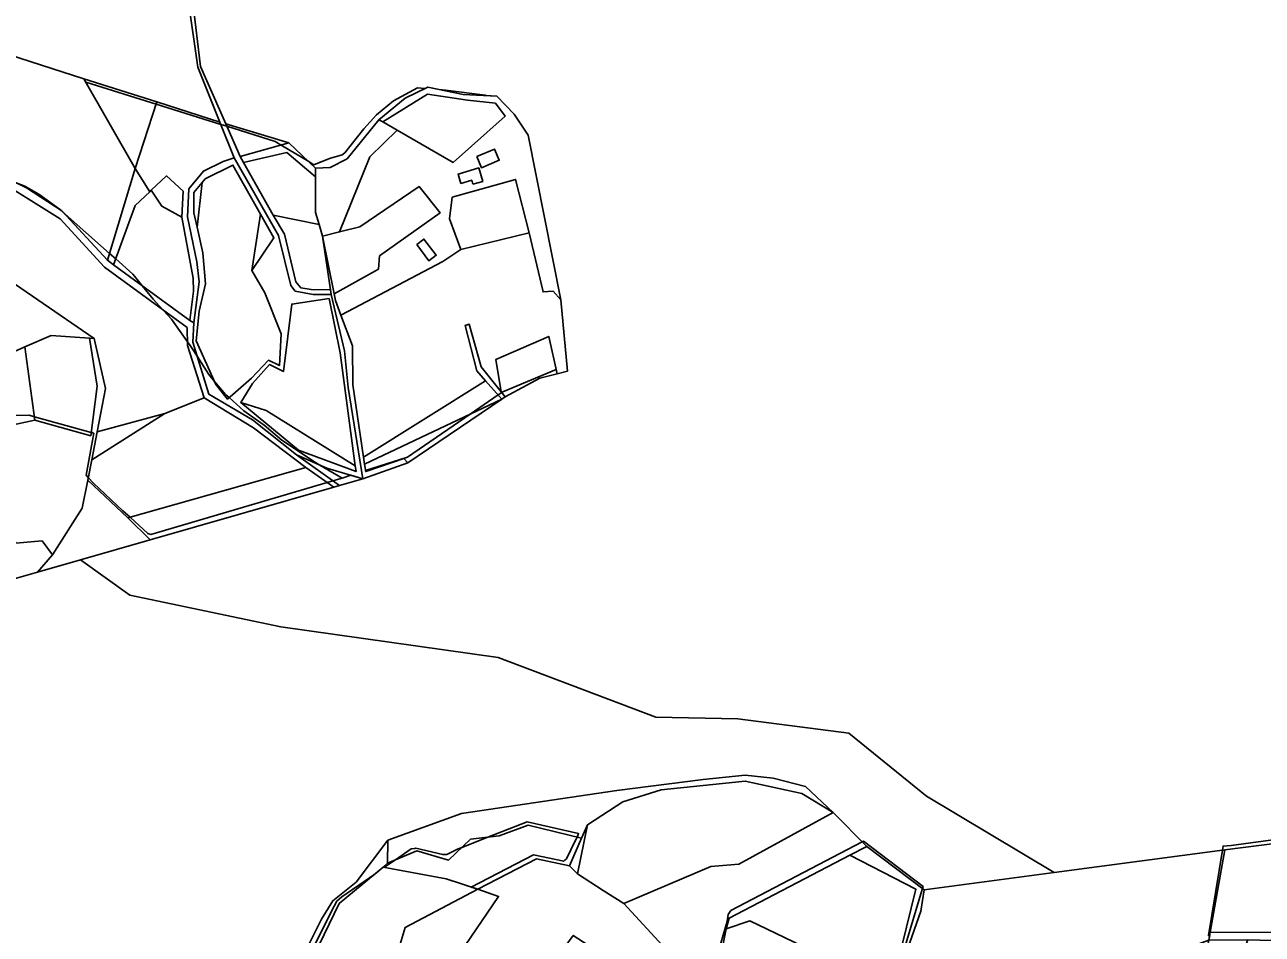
# Model space of a CAD drawing. Extents: x -477304 to -465429, y -1159113 to -1149210.
# Drawn here: x -470905 to -470157, y -1154555 to -1154006 of the extents above; entities that cross this region are included whole.
import ezdxf

# ---------------------------------------------------------------- set-up
doc = ezdxf.new("R2010")
doc.units = 0
for name, color, linetype in [('BPEJ_s', 7, 'Continuous'), ('orna_s', 7, 'Continuous'), ('PUPFL_s', 7, 'Continuous'), ('trav_porost_s', 7, 'Continuous')]:
    doc.layers.add(name, color=color, linetype=linetype)

msp = doc.modelspace()

# ---------------------------------------------------------------- linework, layer by layer
at = {"layer": 'BPEJ_s'}
for points in [[(-470940.38, -1154015.58), (-470868.93, -1154038.48), (-470867.82, -1154040.43), (-470825.36, -1154053.74), (-470786.34, -1154065.97), (-470784.63, -1154066.5), (-470782.68, -1154067.11), (-470753.39, -1154076.29), (-470749.81, -1154078.45), (-470733.14, -1154088.48), (-470730.04, -1154090.34), (-470720.67, -1154086.49), (-470713.02, -1154084.37), (-470711.32, -1154083.09), (-470699.84, -1154068.64), (-470692.19, -1154060.14), (-470682, -1154051.86), (-470667.55, -1154044), (-470662.75, -1154044.36), (-470661.17, -1154043.6), (-470654.33, -1154044.99), (-470650.55, -1154045.27), (-470626.54, -1154048.25), (-470626.11, -1154048.65), (-470619.5, -1154048.99), (-470609.02, -1154059.86), (-470600.62, -1154072.42), (-470580.92, -1154171.93), (-470576.82, -1154214.91), (-470583.17, -1154216.56), (-470583.75, -1154213.92), (-470615.91, -1154227.37), (-470616.58, -1154227.82), (-470618.76, -1154229.32), (-470635.58, -1154240.86), (-470673.5, -1154266.89), (-470698.87, -1154274.98), (-470698.77, -1154275.62), (-470675.65, -1154267.63), (-470673.25, -1154270.22), (-470700.45, -1154279.94), (-470707.69, -1154277.8), (-470712.99, -1154279.49), (-470726.38, -1154271.7), (-470729.17, -1154270.07), (-470749.35, -1154256.69), (-470760.19, -1154247.55), (-470772.3, -1154238.84), (-470781.24, -1154230.93), (-470783.35, -1154229.07), (-470790.04, -1154221.12), (-470793.55, -1154216.95), (-470800.53, -1154205.96), (-470803.53, -1154201.23), (-470805.19, -1154198.9), (-470806.39, -1154197.22), (-470816.07, -1154183.6), (-470820.85, -1154178.36), (-470821.21, -1154177.96), (-470827.12, -1154171.48), (-470833.59, -1154163.57), (-470838.4, -1154157.68), (-470839.44, -1154156.4), (-470849.77, -1154147.23), (-470853.52, -1154143.9), (-470882.12, -1154118.49), (-470882.26, -1154118.36), (-470882.48, -1154118.16), (-470883.21, -1154117.51), (-470896.17, -1154108.16), (-470904.67, -1154103.28), (-470910.92, -1154100.81)], [(-470940.38, -1154015.58), (-470868.93, -1154038.48), (-470867.82, -1154040.43), (-470825.36, -1154053.74), (-470786.34, -1154065.97), (-470784.63, -1154066.5), (-470782.68, -1154067.11), (-470753.39, -1154076.29), (-470749.81, -1154078.45), (-470733.14, -1154088.48), (-470730.04, -1154090.34), (-470720.67, -1154086.49), (-470713.02, -1154084.37), (-470711.32, -1154083.09)], [(-470711.32, -1154083.09), (-470699.84, -1154068.64), (-470692.19, -1154060.14), (-470682, -1154051.86), (-470667.55, -1154044), (-470662.75, -1154044.36), (-470661.17, -1154043.6), (-470654.33, -1154044.99), (-470650.55, -1154045.27), (-470626.54, -1154048.25), (-470626.11, -1154048.65), (-470619.5, -1154048.99), (-470609.02, -1154059.86), (-470600.62, -1154072.42), (-470580.92, -1154171.93), (-470576.82, -1154214.91), (-470583.17, -1154216.56), (-470583.75, -1154213.92), (-470615.91, -1154227.37), (-470616.58, -1154227.82), (-470618.76, -1154229.32), (-470635.58, -1154240.86), (-470673.5, -1154266.89), (-470698.87, -1154274.98), (-470698.77, -1154275.62), (-470675.65, -1154267.63), (-470673.25, -1154270.22), (-470700.45, -1154279.94), (-470707.69, -1154277.8), (-470712.99, -1154279.49), (-470718.56, -1154281.13), (-470722.05, -1154282.16), (-470828.6, -1154313.63), (-470830.31, -1154312.99), (-470841.13, -1154303.08), (-470845.39, -1154299.18), (-470863.24, -1154282.61), (-470866.36, -1154279.19), (-470867.7, -1154277.72), (-470865.26, -1154264.52), (-470863.01, -1154252.37), (-470863.2, -1154252.32), (-470864.3, -1154252.01), (-470864.49, -1154251.96), (-470864.62, -1154251.93), (-470898.82, -1154242.51), (-470902.12, -1154241.6), (-470957.66, -1154242.2)], [(-470910.92, -1154100.81), (-470904.67, -1154103.28), (-470896.17, -1154108.16), (-470883.21, -1154117.51), (-470882.48, -1154118.16), (-470882.26, -1154118.36), (-470882.12, -1154118.49), (-470853.52, -1154143.9), (-470849.77, -1154147.23), (-470839.44, -1154156.4), (-470838.4, -1154157.68), (-470833.59, -1154163.57), (-470827.12, -1154171.48), (-470821.21, -1154177.96), (-470820.85, -1154178.36), (-470816.07, -1154183.6), (-470806.39, -1154197.22), (-470805.19, -1154198.9), (-470803.53, -1154201.23), (-470800.53, -1154205.96), (-470793.55, -1154216.95), (-470790.04, -1154221.12), (-470783.35, -1154229.07), (-470781.24, -1154230.93), (-470772.3, -1154238.84), (-470760.19, -1154247.55), (-470749.35, -1154256.69), (-470729.17, -1154270.07), (-470726.38, -1154271.7), (-470712.99, -1154279.49), (-470718.56, -1154281.13), (-470722.05, -1154282.16), (-470828.6, -1154313.63), (-470830.31, -1154312.99), (-470841.13, -1154303.08)], [(-470841.13, -1154303.08), (-470845.39, -1154299.18), (-470863.24, -1154282.61), (-470866.36, -1154279.19), (-470867.7, -1154277.72), (-470865.26, -1154264.52), (-470863.01, -1154252.37), (-470863.2, -1154252.32), (-470864.3, -1154252.01), (-470864.49, -1154251.96), (-470864.62, -1154251.93), (-470898.82, -1154242.51), (-470902.12, -1154241.6), (-470957.66, -1154242.2)], [(-470101.44, -1154560.04), (-470165.86, -1154558.29), (-470177.69, -1154588.77), (-470180.28, -1154588.78), (-470195.22, -1154589.24), (-470189.36, -1154558.36), (-470188.89, -1154555.64), (-470189.67, -1154555.63), (-470181.25, -1154504.18), (-470180.83, -1154501.6), (-470175.87, -1154501.25), (-470033.15, -1154481.91)], [(-470101.44, -1154560.04), (-470165.86, -1154558.29), (-470177.69, -1154588.77), (-470180.28, -1154588.78), (-470195.22, -1154589.24), (-470189.36, -1154558.36), (-470188.89, -1154555.64), (-470189.67, -1154555.63), (-470181.25, -1154504.18), (-470180.83, -1154501.6), (-470175.87, -1154501.25), (-470033.15, -1154481.91)], [(-470734.18, -1154570.52), (-470720.67, -1154543.32), (-470717.87, -1154538), (-470716.2, -1154534.82), (-470713.23, -1154532.27), (-470693.28, -1154518.5), (-470688.25, -1154514.31), (-470687.43, -1154514.46), (-470680.75, -1154509.85), (-470671.37, -1154503.38), (-470669.12, -1154503.05), (-470668.4, -1154502.95), (-470652.25, -1154506.78), (-470649.7, -1154506.78), (-470642.9, -1154503.38), (-470640.76, -1154502.54), (-470624.92, -1154496.31), (-470601.25, -1154487.01), (-470570.12, -1154494.11), (-470571.11, -1154496.17), (-470571.72, -1154497.43), (-470572.24, -1154498.51), (-470577.45, -1154509.33), (-470578.41, -1154510.16), (-470579.16, -1154510.81), (-470597.38, -1154506.94), (-470635.11, -1154526.36), (-470630.96, -1154527.74), (-470618.44, -1154531.99), (-470658.79, -1154591.23)], [(-470734.18, -1154570.52), (-470720.67, -1154543.32), (-470717.87, -1154538), (-470716.2, -1154534.82), (-470713.23, -1154532.27), (-470693.28, -1154518.5), (-470688.25, -1154514.31), (-470687.43, -1154514.46), (-470680.75, -1154509.85), (-470671.37, -1154503.38), (-470669.12, -1154503.05), (-470668.4, -1154502.95), (-470652.25, -1154506.78), (-470649.7, -1154506.78), (-470642.9, -1154503.38), (-470640.76, -1154502.54), (-470624.92, -1154496.31), (-470601.25, -1154487.01), (-470570.12, -1154494.11), (-470571.11, -1154496.17), (-470571.72, -1154497.43), (-470572.24, -1154498.51), (-470577.45, -1154509.33), (-470578.41, -1154510.16), (-470579.16, -1154510.81), (-470597.38, -1154506.94), (-470635.11, -1154526.36), (-470630.96, -1154527.74), (-470618.44, -1154531.99), (-470658.79, -1154591.23)], [(-470486.7, -1154568.53), (-470480.35, -1154547.15), (-470479.71, -1154542.9), (-470478.23, -1154540.56), (-470398.82, -1154499.16), (-470398.06, -1154498.76), (-470362.1, -1154526.05), (-470362.47, -1154527.25), (-470363.49, -1154530.57), (-470372.84, -1154562.02)], [(-470486.7, -1154568.53), (-470480.35, -1154547.15), (-470479.71, -1154542.9), (-470478.23, -1154540.56), (-470398.82, -1154499.16), (-470398.06, -1154498.76), (-470362.1, -1154526.05), (-470362.47, -1154527.25), (-470363.49, -1154530.57), (-470372.84, -1154562.02)]]:
    msp.add_lwpolyline(points, dxfattribs=at)
at = {"layer": 'orna_s'}
msp.add_lwpolyline([(-470648.23, -1154123.04), (-470646.47, -1154109.98), (-470608.22, -1154099.21), (-470599.97, -1154131.47), (-470641.24, -1154141.51)], close=True, dxfattribs=at)
at = {"layer": 'PUPFL_s'}
for points in [[(-470824.94, -1154052.44), (-470868.93, -1154038.48), (-470940.38, -1154015.58), (-470958.83, -1154009.61), (-470944.35, -1153938.55), (-470933.79, -1153886.53), (-470910.13, -1153894.33), (-470887.67, -1153907.85), (-470872.4, -1153943.38), (-470860.93, -1153956.45), (-470839.82, -1153972.5), (-470823.64, -1153978.12), (-470812.94, -1153984.75), (-470805.79, -1153992.21), (-470800.25, -1154031.4), (-470786.9, -1154064.58)], [(-470868.93, -1154038.48), (-470824.94, -1154052.44), (-470838.11, -1154092.65)], [(-470805.59, -1154104.88), (-470806.44, -1154121.87), (-470800.75, -1154148.97), (-470799.4, -1154160.97), (-470802.65, -1154185.86), (-470804.97, -1154184.34), (-470802.79, -1154166.66), (-470803.08, -1154158.82), (-470809.83, -1154122), (-470809.07, -1154106.27), (-470819.11, -1154097.11), (-470828.28, -1154105.79), (-470829.18, -1154106.64), (-470838.11, -1154092.65), (-470824.94, -1154052.44), (-470786.9, -1154064.58), (-470778.17, -1154086.26), (-470784.87, -1154088.33), (-470796.81, -1154094.27)], [(-470774.66, -1154085.35), (-470783.32, -1154065.66), (-470745.13, -1154077.15)], [(-470774.66, -1154085.35), (-470745.13, -1154077.15), (-470729.03, -1154092.36), (-470729.02, -1154097.74), (-470746.33, -1154083.02), (-470772.61, -1154088.97)], [(-470726.92, -1154126.51), (-470754.6, -1154120.78), (-470772.61, -1154088.97), (-470746.33, -1154083.02), (-470729.02, -1154097.74), (-470728.99, -1154119.27)], [(-470809.07, -1154106.27), (-470809.83, -1154122), (-470821.94, -1154115.36), (-470828.28, -1154105.79), (-470819.11, -1154097.11)], [(-470802.51, -1154107.15), (-470797.57, -1154101.11), (-470800.66, -1154128.04), (-470802.67, -1154119.34)], [(-470767.5, -1154154.09), (-470762.24, -1154120.22), (-470754.24, -1154134.38)], [(-470754.6, -1154120.78), (-470726.92, -1154126.51), (-470724.93, -1154133.49), (-470720.09, -1154165.81), (-470731.66, -1154165.63), (-470738.02, -1154164.56), (-470740.9, -1154161.08), (-470747.89, -1154132.34)], [(-470914.58, -1154247.94), (-470957.3, -1154246.24), (-470964.95, -1154160.25), (-470929.09, -1154199.76), (-470925.89, -1154198.11), (-470915.42, -1154205.18), (-470904.59, -1154200.33), (-470898.55, -1154244.45)], [(-470888.66, -1154193.35), (-470865.69, -1154195.02), (-470861.04, -1154224.04), (-470864.88, -1154253.98), (-470898.55, -1154244.45), (-470904.59, -1154200.33)], [(-470636.17, -1154186.62), (-470629.03, -1154212.26), (-470616.89, -1154227.43), (-470614.48, -1154230.45), (-470616.5, -1154231.84), (-470626.37, -1154220.8), (-470631.69, -1154214.85), (-470638.7, -1154187.44)], [(-470593.61, -1154219.27), (-470614.48, -1154230.45), (-470616.89, -1154227.43), (-470620.07, -1154207.9), (-470588.15, -1154194.01), (-470583.17, -1154216.56)], [(-470796.41, -1154231.06), (-470766.52, -1154249.22), (-470734.87, -1154273.21), (-470842.36, -1154303.43), (-470866.66, -1154280.73), (-470864.28, -1154268.54), (-470820.18, -1154240.45)], [(-470758.98, -1154238.67), (-470705.03, -1154272.09), (-470704.55, -1154275.62), (-470739.31, -1154262.67), (-470774.26, -1154233.86)], [(-470673.25, -1154270.22), (-470675.65, -1154267.63), (-470698.77, -1154275.62), (-470699.45, -1154271.07), (-470616.5, -1154231.84)], [(-470864.28, -1154268.54), (-470860.99, -1154251.65), (-470820.18, -1154240.45)], [(-470910.08, -1154318.75), (-470894.24, -1154317.29), (-470887.88, -1154325.87), (-470897.05, -1154336.29), (-470912.45, -1154340.71), (-471027.72, -1154313.36), (-470992.01, -1154261.25), (-471003.15, -1154285.57), (-470973.86, -1154298.01), (-470958.42, -1154294.73), (-470951.09, -1154300.73), (-470930.07, -1154294.91), (-470922.73, -1154290.84)], [(-470714.54, -1154283.98), (-470740.61, -1154265.51), (-470722.3, -1154273.47), (-470700.45, -1154279.94)], [(-470718.02, -1154284.98), (-470828.98, -1154316.78), (-470842.36, -1154303.43), (-470734.87, -1154273.21)], [(-470828.98, -1154316.78), (-470871.06, -1154328.84), (-470897.05, -1154336.29), (-470887.88, -1154325.87), (-470869.95, -1154297.63), (-470866.66, -1154280.73), (-470842.36, -1154303.43)], [(-470543.41, -1154474.9), (-470564.86, -1154488.76), (-470568.37, -1154496.83), (-470600.52, -1154489.04), (-470618.1, -1154495.5), (-470635.47, -1154497.57), (-470648.78, -1154510.06), (-470667.94, -1154504.55), (-470685.61, -1154511.86), (-470685.37, -1154498.14), (-470640.82, -1154482.01), (-470547.01, -1154468.06), (-470494.82, -1154461.36), (-470469.56, -1154458.87), (-470452.53, -1154460.7), (-470433.16, -1154465.61), (-470416.31, -1154481.45), (-470435.37, -1154469.95), (-470469.47, -1154462.45), (-470520.34, -1154467.78)], [(-470542.75, -1154536.23), (-470555.35, -1154528.5), (-470570.87, -1154518.41), (-470564.86, -1154488.76), (-470543.41, -1154474.9), (-470520.34, -1154467.78), (-470469.47, -1154462.45), (-470435.37, -1154469.95), (-470416.31, -1154481.45), (-470473.26, -1154512.61), (-470490.37, -1154513.88)], [(-470481.1, -1154551.69), (-470485.05, -1154571.97), (-470517.03, -1154564.19), (-470542.75, -1154536.23), (-470490.37, -1154513.88), (-470473.26, -1154512.61), (-470416.31, -1154481.45), (-470396.1, -1154501.91), (-470406.24, -1154507.08), (-470479.26, -1154545.09)], [(-470630.96, -1154527.74), (-470650.1, -1154521.38), (-470688.25, -1154514.31), (-470685.61, -1154511.86), (-470667.94, -1154504.55), (-470648.78, -1154510.06), (-470635.47, -1154497.57), (-470618.1, -1154495.5), (-470600.52, -1154489.04), (-470568.37, -1154496.83), (-470575.68, -1154513.6), (-470595.68, -1154509.4)], [(-470564.86, -1154488.76), (-470570.87, -1154518.41), (-470575.68, -1154513.6), (-470568.37, -1154496.83)], [(-470481.1, -1154551.69), (-470479.26, -1154545.09), (-470406.24, -1154507.08), (-470366.53, -1154527.56), (-470377.75, -1154573.57), (-470388.04, -1154584.61), (-470466.79, -1154546.74)], [(-470379.31, -1154586.24), (-470380.09, -1154590.28), (-470382.4, -1154633.8), (-470400.96, -1154621.85), (-470414.58, -1154613.08), (-470388.04, -1154584.61), (-470377.75, -1154573.57), (-470366.53, -1154527.56), (-470406.24, -1154507.08), (-470396.1, -1154501.91), (-470361.34, -1154528.1), (-470363.41, -1154540.96)], [(-470281.46, -1154571.99), (-470310.18, -1154589.72), (-470380.09, -1154590.28), (-470379.31, -1154586.24), (-470363.41, -1154540.96), (-470361.34, -1154528.1), (-470282.9, -1154517.54), (-470179.73, -1154503.98), (-470188.56, -1154553.7), (-470189.36, -1154558.36), (-470223.05, -1154570.67), (-470246.63, -1154575.62), (-470254.86, -1154564.49)], [(-470658.79, -1154591.23), (-470618.44, -1154531.99), (-470630.96, -1154527.74), (-470595.68, -1154509.4), (-470575.68, -1154513.6), (-470570.87, -1154518.41), (-470555.35, -1154528.5), (-470542.75, -1154536.23), (-470517.03, -1154564.19), (-470528.81, -1154571.31), (-470542.01, -1154564.52), (-470558.1, -1154565.46), (-470573.37, -1154555.61), (-470583.37, -1154569.06)]]:
    msp.add_lwpolyline(points, close=True, dxfattribs=at)
for points in [[(-470614.48, -1154230.45), (-470593.61, -1154219.27), (-470583.17, -1154216.56), (-470576.82, -1154214.91), (-470580.92, -1154171.93), (-470600.62, -1154072.42), (-470609.02, -1154059.86), (-470619.5, -1154048.99), (-470639.79, -1154047.94), (-470661.17, -1154043.6), (-470674.83, -1154050.16), (-470690.88, -1154063.15), (-470709.93, -1154086.73), (-470720.19, -1154092.04), (-470729.03, -1154092.36), (-470745.13, -1154077.15), (-470783.32, -1154065.66), (-470798.56, -1154031.02), (-470803.26, -1153992.43)], [(-470931.14, -1154148.61), (-470862.81, -1154195.23), (-470865.69, -1154195.02), (-470888.66, -1154193.35), (-470904.59, -1154200.33), (-470915.42, -1154205.18)], [(-470914.58, -1154247.94), (-470898.55, -1154244.45), (-470864.88, -1154253.98), (-470861.04, -1154224.04), (-470865.69, -1154195.02), (-470862.81, -1154195.23), (-470855.86, -1154225.36), (-470860.99, -1154251.65), (-470864.28, -1154268.54), (-470866.66, -1154280.73), (-470869.95, -1154297.63), (-470887.88, -1154325.87), (-470894.24, -1154317.29), (-470910.08, -1154318.75)], [(-470113.33, -1154495.5), (-470179.73, -1154503.98), (-470282.9, -1154517.54), (-470360.04, -1154471.52), (-470406.94, -1154433.53), (-470474.05, -1154424.76), (-470523.48, -1154423.81), (-470618.82, -1154387.8), (-470749.94, -1154369.32), (-470841.32, -1154350.08), (-470871.06, -1154328.84), (-470828.98, -1154316.78), (-470718.02, -1154284.98), (-470714.54, -1154283.98), (-470700.45, -1154279.94), (-470673.25, -1154270.22), (-470616.5, -1154231.84), (-470614.48, -1154230.45)], [(-470912.45, -1154340.71), (-470897.05, -1154336.29), (-470871.06, -1154328.84), (-470841.32, -1154350.08), (-470749.94, -1154369.32), (-470618.82, -1154387.8), (-470523.48, -1154423.81), (-470474.05, -1154424.76), (-470406.94, -1154433.53), (-470360.04, -1154471.52), (-470282.9, -1154517.54), (-470361.34, -1154528.1), (-470396.1, -1154501.91), (-470416.31, -1154481.45), (-470433.16, -1154465.61), (-470452.53, -1154460.7), (-470469.56, -1154458.87), (-470494.82, -1154461.36), (-470547.01, -1154468.06), (-470640.82, -1154482.01), (-470685.37, -1154498.14), (-470704.51, -1154523.37), (-470718.52, -1154534.6), (-470725.47, -1154545.83), (-470735.89, -1154566.74)]]:
    msp.add_lwpolyline(points, dxfattribs=at)
at = {"layer": 'trav_porost_s'}
for points in [[(-470882.32, -1154118.27), (-470903.74, -1154104.32), (-470953.57, -1154079.94), (-470940.38, -1154015.58), (-470868.93, -1154038.48), (-470838.11, -1154092.65), (-470854.75, -1154148)], [(-470637.31, -1154051.41), (-470661.5, -1154047.75), (-470688.4, -1154064.39), (-470690.88, -1154063.15), (-470674.83, -1154050.16), (-470661.17, -1154043.6), (-470639.79, -1154047.94), (-470619.5, -1154048.99), (-470609.02, -1154059.86), (-470600.62, -1154072.42), (-470580.92, -1154171.93), (-470585.6, -1154166.75), (-470591.63, -1154167.12), (-470599.97, -1154131.47), (-470608.22, -1154099.21), (-470646.47, -1154109.98), (-470648.23, -1154123.04), (-470641.24, -1154141.51), (-470652.22, -1154148.83), (-470713.68, -1154181.1), (-470717.09, -1154172.32), (-470717.76, -1154168.23), (-470690.99, -1154153.33), (-470690.33, -1154145.43), (-470653.86, -1154119.28), (-470666.56, -1154103.55), (-470702.26, -1154127.81), (-470714.54, -1154130.89), (-470696.32, -1154085.6), (-470679.65, -1154069.44), (-470645.88, -1154088.9), (-470614.58, -1154061.07), (-470620.35, -1154053.15)], [(-470620.35, -1154053.15), (-470614.58, -1154061.07), (-470645.88, -1154088.9), (-470679.65, -1154069.44), (-470688.4, -1154064.39), (-470661.5, -1154047.75), (-470637.31, -1154051.41)], [(-470631.63, -1154085.45), (-470628.82, -1154092.12), (-470618.05, -1154087.59), (-470620.86, -1154080.92)], [(-470855.86, -1154225.36), (-470862.81, -1154195.23), (-470931.14, -1154148.61), (-470963.33, -1154128.43), (-470954.4, -1154084.07), (-470913.89, -1154103.96), (-470883.26, -1154122.96), (-470856.45, -1154152.24), (-470806.52, -1154188.68), (-470806.35, -1154199.55), (-470796.41, -1154231.06), (-470820.18, -1154240.45), (-470860.99, -1154251.65)], [(-470800.75, -1154148.97), (-470806.44, -1154121.87), (-470805.59, -1154104.88), (-470796.81, -1154094.27), (-470784.87, -1154088.33), (-470778.17, -1154086.26), (-470751.52, -1154133.13), (-470743.91, -1154163.29), (-470741.35, -1154166.67), (-470730.46, -1154168.72), (-470719.65, -1154168.76), (-470711.51, -1154202.69), (-470709.38, -1154224.74), (-470700.45, -1154279.94), (-470722.3, -1154273.47), (-470740.61, -1154265.51), (-470767.23, -1154244.29), (-470793.46, -1154228.87), (-470803.15, -1154197.48), (-470802.65, -1154185.86), (-470799.4, -1154160.97)], [(-470829.18, -1154106.64), (-470838.06, -1154115.05), (-470851.09, -1154150.86), (-470854.75, -1154148), (-470838.11, -1154092.65)], [(-470802.67, -1154119.34), (-470800.66, -1154128.04), (-470797.08, -1154143.54), (-470795.57, -1154162.17), (-470799.26, -1154178.66), (-470801.09, -1154196.66), (-470789.19, -1154223), (-470782.22, -1154231.78), (-470767.69, -1154219.15), (-470757.46, -1154208.35), (-470750.74, -1154211.44), (-470749.92, -1154192.36), (-470759.74, -1154167.67), (-470767.5, -1154154.09), (-470754.24, -1154134.38), (-470762.24, -1154120.22), (-470778.96, -1154090.6), (-470795.7, -1154098.82), (-470797.57, -1154101.11), (-470802.51, -1154107.15)], [(-470801.09, -1154196.66), (-470799.26, -1154178.66), (-470795.57, -1154162.17), (-470797.08, -1154143.54), (-470800.66, -1154128.04), (-470797.57, -1154101.11), (-470795.7, -1154098.82), (-470778.96, -1154090.6), (-470762.24, -1154120.22), (-470767.5, -1154154.09), (-470759.74, -1154167.67), (-470749.92, -1154192.36), (-470750.74, -1154211.44), (-470757.46, -1154208.35), (-470767.69, -1154219.15), (-470782.22, -1154231.78), (-470789.19, -1154223)], [(-470633.97, -1154102.16), (-470628.07, -1154100.41), (-470630.49, -1154092.25), (-470642.96, -1154095.94), (-470641.27, -1154101.64), (-470634.7, -1154099.69)], [(-470653.86, -1154119.28), (-470690.33, -1154145.43), (-470690.99, -1154153.33), (-470717.76, -1154168.23), (-470724.93, -1154133.49), (-470714.54, -1154130.89), (-470702.26, -1154127.81), (-470666.56, -1154103.55)], [(-470851.09, -1154150.86), (-470838.06, -1154115.05), (-470829.18, -1154106.64), (-470828.28, -1154105.79), (-470821.94, -1154115.36), (-470809.83, -1154122), (-470803.08, -1154158.82), (-470802.79, -1154166.66), (-470804.97, -1154184.34)], [(-470699.45, -1154271.07), (-470698.77, -1154275.62), (-470675.65, -1154267.63), (-470673.25, -1154270.22), (-470700.45, -1154279.94), (-470709.38, -1154224.74), (-470711.51, -1154202.69), (-470719.65, -1154168.76), (-470720.09, -1154165.81), (-470724.93, -1154133.49), (-470717.76, -1154168.23), (-470717.09, -1154172.32), (-470713.68, -1154181.1), (-470706.64, -1154199.75), (-470706.6, -1154223.13), (-470700.09, -1154266.8)], [(-470583.17, -1154216.56), (-470588.15, -1154194.01), (-470620.07, -1154207.9), (-470616.89, -1154227.43), (-470629.03, -1154212.26), (-470636.17, -1154186.62), (-470638.7, -1154187.44), (-470631.69, -1154214.85), (-470626.37, -1154220.8), (-470700.09, -1154266.8), (-470706.6, -1154223.13), (-470706.64, -1154199.75), (-470713.68, -1154181.1), (-470652.22, -1154148.83), (-470641.24, -1154141.51), (-470599.97, -1154131.47), (-470591.63, -1154167.12), (-470585.6, -1154166.75), (-470580.92, -1154171.93), (-470576.82, -1154214.91)], [(-470667.94, -1154138.56), (-470660.71, -1154148.26), (-470656.16, -1154144.97), (-470663.61, -1154135.25)], [(-470743.41, -1154174.43), (-470720.87, -1154171.14), (-470714.28, -1154203.8), (-470705.03, -1154272.09), (-470758.98, -1154238.67), (-470774.26, -1154233.86), (-470767.06, -1154222.43), (-470756.86, -1154211), (-470748.4, -1154215.07)], [(-470756.86, -1154211), (-470767.06, -1154222.43), (-470774.26, -1154233.86), (-470739.31, -1154262.67), (-470704.55, -1154275.62), (-470705.03, -1154272.09), (-470714.28, -1154203.8), (-470720.87, -1154171.14), (-470743.41, -1154174.43), (-470748.4, -1154215.07)], [(-470165.86, -1154558.29), (-470189.36, -1154558.36), (-470188.56, -1154553.7), (-470147.29, -1154553.79), (-470092.91, -1154540.31), (-470077.15, -1154511.83), (-470112.8, -1154505.7), (-470113.33, -1154495.5), (-470032.44, -1154484.89), (-470049.82, -1154564.33), (-470050.17, -1154566.45), (-470101.44, -1154560.04)], [(-470092.91, -1154540.31), (-470147.29, -1154553.79), (-470188.56, -1154553.7), (-470179.73, -1154503.98), (-470113.33, -1154495.5), (-470112.8, -1154505.7), (-470077.15, -1154511.83)], [(-470678.03, -1154560.84), (-470655.51, -1154568.1), (-470676.57, -1154606), (-470697.37, -1154589.79), (-470707.41, -1154598.22), (-470710.54, -1154648.45), (-470755.64, -1154619.01), (-470743.92, -1154595.85), (-470735.77, -1154579.53), (-470714.73, -1154536.37), (-470688.25, -1154514.31), (-470650.1, -1154521.38), (-470630.96, -1154527.74), (-470674.83, -1154550.75)], [(-470655.51, -1154568.1), (-470678.03, -1154560.84), (-470674.83, -1154550.75), (-470630.96, -1154527.74), (-470618.44, -1154531.99), (-470658.79, -1154591.23), (-470661.56, -1154595.3), (-470662.93, -1154595.21)]]:
    msp.add_lwpolyline(points, close=True, dxfattribs=at)
msp.add_lwpolyline([(-470485.05, -1154571.97), (-470481.1, -1154551.69), (-470466.79, -1154546.74), (-470388.04, -1154584.61)], dxfattribs=at)

doc.saveas('drawing.dxf')
